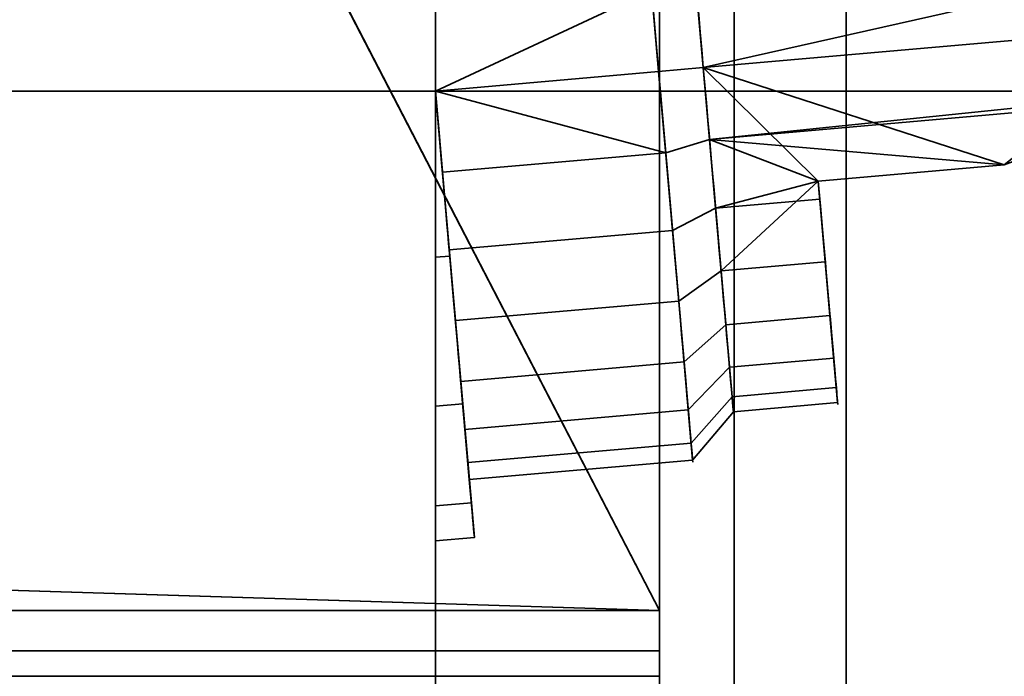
# Model space of a CAD drawing. Header units: millimetres. Extents: x -603 to 3703, y -115 to 193.
# Tile 752 of 1056: x 1965 to 1979, y -26 to -17. Entities that reach past the tile are written whole.
import ezdxf

# ---------------------------------------------------------------- set-up
doc = ezdxf.new("R2010")
doc.units = ezdxf.units.MM
doc.layers.add('152', color=7, linetype='Continuous', true_color=0xffffff)

# ---------------------------------------------------------------- blocks, each defined once
blk = doc.blocks.new('UG_SURFACE_002')
at = {"layer": '152', "color": 252, "linetype": 'Continuous', "lineweight": 35}
for points in [[(2165, -18, 2212.25), (2165, 174.4, 2212.25), (835, 174.4, 2212.25), (835, -18, 2212.25)], [(985, -18, 2062.25), (985, 174.4, 2062.25), (2015, 174.4, 2062.25), (2015, -18, 2062.25)], [(2165, -18, 2212.25), (835, -18, 2212.25), (985, -18, 2062.25), (2015, -18, 2062.25)]]:
    blk.add_3dface(points, dxfattribs=at)
blk = doc.blocks.new('UG_SURFACE_055')
at = {"layer": '152', "color": 252, "linetype": 'Continuous', "lineweight": 35}
for points in [[(1023.5, -29.92, 2023.75), (1976.5, -29.92, 2023.75), (1976.5, 14.42, 2023.75), (1023.5, 14.42, 2023.75)], [(1025, -29.92, 2022.25), (1025, 14.42, 2022.25), (1975, 14.42, 2022.25), (1975, -29.92, 2022.25)], [(1975, -29.92, 2022.25), (1975, 14.42, 2022.25), (1976.5, 14.42, 2023.75), (1976.5, -29.92, 2023.75)], [(970, -18, 2077.25), (2030, -18, 2077.25), (2028.5, -18, 2075.75), (971.5, -18, 2075.75)], [(970, -18, 2077.25), (970, -29.92, 2077.25), (2030, -29.92, 2077.25), (2030, -18, 2077.25)], [(971.5, -18, 2075.75), (2028.5, -18, 2075.75), (2028.5, -29.92, 2075.75), (971.5, -29.92, 2075.75)]]:
    blk.add_3dface(points, dxfattribs=at)
blk = doc.blocks.new('UG_SURFACE_056')
at = {"layer": '152', "color": 252, "linetype": 'Continuous', "lineweight": 35}
for points in [[(1975, -29.92, 2022.25), (1975, 14.42, 2022.25), (1975, 14.42, -8.75), (1975, -29.92, -8.75)], [(1976.5, 14.42, -8.75), (1976.5, -29.92, -8.75), (1975, -29.92, -8.75), (1975, 14.42, -8.75)], [(1975, 14.42, 2022.25), (1975, -29.92, 2022.25), (1976.5, -29.92, 2023.75), (1976.5, 14.42, 2023.75)], [(1976.5, -29.92, 2023.75), (1976.5, -29.92, -8.75), (1976.5, 14.42, -8.75), (1976.5, 14.42, 2023.75)]]:
    blk.add_3dface(points, dxfattribs=at)
blk = doc.blocks.new('UG_SURFACE_057')
at = {"layer": '152', "color": 252, "linetype": 'Continuous', "lineweight": 35}
for points in [[(1041, 4.014, -7.75), (1026, 4.014, -7.75), (1026, -24.953, -7.75), (1974, -24.953, -7.75)], [(1959, 4.014, -8.75), (1974, 4.014, -8.75), (1974, -24.953, -8.75), (1026, -24.953, -8.75)], [(1959, 4.014, -7.75), (1041, 4.014, -7.75), (1974, -24.953, -7.75)], [(1974, -24.953, -7.75), (1974, 4.014, -7.75), (1959, 4.014, -7.75)], [(1974, -24.953, -8.75), (1974, 4.014, -8.75), (1974, 4.014, -7.75), (1974, -24.953, -7.75)], [(1026, -25.835, -7.906), (1974, -25.835, -7.906), (1974, -24.953, -7.75), (1026, -24.953, -7.75)], [(1026, -24.953, -8.75), (1974, -24.953, -8.75), (1974, -25.493, -8.845), (1026, -25.493, -8.845)], [(1974, -24.953, -7.75), (1974, -25.835, -7.906), (1974, -25.493, -8.845), (1974, -24.953, -8.75)], [(1026, -25.493, -8.845), (1974, -25.493, -8.845), (1974, -31.644, -11.084), (1026, -31.644, -11.084)], [(1974, -25.835, -7.906), (1974, -31.986, -10.144), (1974, -31.644, -11.084), (1974, -25.493, -8.845)], [(1026, -31.986, -10.144), (1974, -31.986, -10.144), (1974, -25.835, -7.906), (1026, -25.835, -7.906)]]:
    blk.add_3dface(points, dxfattribs=at)
blk = doc.blocks.new('UG_SURFACE_199')
at = {"layer": '152', "color": 35, "linetype": 'Continuous', "lineweight": 35}
for points in [[(1971, -34, 2019), (1971, 0, 2019), (1029, -15.75, 2019), (1029, -28.25, 2019)], [(1971, 0, 2019), (1971, -18, 724), (1971, -15.856, 722.796)], [(1971, 0, 2019), (1971, -18, 1301), (1971, -15.856, 1299.796)], [(1971, -14.902, 713.753), (1971, -18, 712), (1971, 0, 2)], [(1971, -18, 724), (1971, 0, 2019), (1971, -12.759, 1294.451)], [(1971, 0, 2019), (1971, -18, 1878), (1971, -18, 1877.25), (1971, -15.856, 1876.796)], [(1971, -2), (1971, 0, 2), (1971, -18, 135), (1971, -20.226, 135.425)], [(1971, 0, 2019), (1971, -22.219, 1876.282), (1971, -20.226, 1877.575)], [(1971, 0, 2019), (1971, -23.554, 1874.322), (1971, -22.219, 1876.282)], [(1971, -12.759, 1871.451), (1971, -18, 1301), (1971, 0, 2019)], [(1971, 0, 2019), (1971, -34, 2019), (1971, -24.023, 1872), (1971, -23.554, 1874.322)], [(1971, -20.226, 1877.575), (1971, -18, 1878), (1971, 0, 2019)], [(1971, -12.759, 140.451), (1971, 0, 2), (1971, -18, 712)], [(1971, -16.904, 135.865), (1971, -18, 135.75), (1971, -18, 135), (1971, 0, 2)], [(1971, -2), (1971, -34), (1029, -28.25), (1029, -15.75)], [(1971, -20.226, 135.425), (1971, -34), (1971, -2)], [(1971, -12.759, 1871.451), (1971, -23.554, 1297.322), (1971, -22.219, 1299.282)], [(1971, -22.219, 1299.282), (1971, -20.226, 1300.575), (1971, -12.759, 1871.451)], [(1971, -20.226, 1300.575), (1971, -18, 1301), (1971, -12.759, 1871.451)], [(1971, -12.759, 1294.451), (1971, -13.436, 1292.375), (1971, -18, 724)], [(1971, -12.759, 1871.451), (1971, -13.436, 1869.375), (1971, -24.023, 1295), (1971, -23.554, 1297.322)], [(1971, -18, 712), (1971, -12.988, 142.622), (1971, -12.759, 140.451)], [(1971, -14.084, 144.513), (1971, -12.988, 142.622), (1971, -18, 712)], [(1971, -13.436, 1292.375), (1971, -23.554, 720.322), (1971, -22.219, 722.282)], [(1971, -22.219, 722.282), (1971, -20.226, 723.575), (1971, -13.436, 1292.375)], [(1971, -20.226, 723.575), (1971, -18, 724), (1971, -13.436, 1292.375)], [(1971, -24.023, 718), (1971, -23.554, 720.322), (1971, -13.436, 1292.375), (1971, -14.902, 1290.753)], [(1971, -24.023, 1295), (1971, -13.436, 1869.375), (1971, -14.902, 1867.753)], [(1971, -15.856, 145.796), (1971, -14.084, 144.513), (1971, -18, 712)], [(1971, -14.902, 1290.753), (1971, -18, 1289), (1971, -24.023, 718)], [(1971, -18, 1289), (1971, -14.902, 1290.753), (1971, -16.904, 1289.865)], [(1971, -18, 712), (1971, -14.902, 713.753), (1971, -16.904, 712.865)], [(1971, -18, 1866), (1971, -14.902, 1867.753), (1971, -16.904, 1866.865)], [(1971, -14.902, 1867.753), (1971, -18, 1866), (1971, -24.023, 1295)], [(1971, -18, 146.25), (1973.989, -17.739, 146.25), (1973.802, -15.611, 145.796), (1971, -15.856, 145.796)], [(1971, -18, 1877.25), (1973.989, -17.739, 1877.25), (1973.802, -15.611, 1876.796), (1971, -15.856, 1876.796)], [(1971, -18, 1300.25), (1973.989, -17.739, 1300.25), (1973.802, -15.611, 1299.796), (1971, -15.856, 1299.796)], [(1971, -18, 723.25), (1973.989, -17.739, 723.25), (1973.802, -15.611, 722.796), (1971, -15.856, 722.796)], [(1973.802, -15.611, 145.796), (1973.989, -17.739, 146.25), (1974.586, -17.686, 145.65), (1974.422, -15.802, 145.248)], [(1973.802, -15.611, 1876.796), (1973.989, -17.739, 1877.25), (1974.586, -17.686, 1876.65), (1974.422, -15.802, 1876.248)], [(1973.802, -15.611, 1299.796), (1973.989, -17.739, 1300.25), (1974.586, -17.686, 1299.65), (1974.422, -15.802, 1299.248)], [(1973.802, -15.611, 722.796), (1973.989, -17.739, 723.25), (1974.586, -17.686, 722.65), (1974.422, -15.802, 722.248)], [(1974.422, -15.802, 145.248), (1974.586, -17.686, 145.65), (1980.886, -16.264, 145.568)], [(1974.422, -15.802, 1876.248), (1974.586, -17.686, 1876.65), (1980.886, -16.264, 1876.568)], [(1974.422, -15.802, 1299.248), (1974.586, -17.686, 1299.65), (1980.886, -16.264, 1299.568)], [(1974.422, -15.802, 722.248), (1974.586, -17.686, 722.65), (1980.886, -16.264, 722.568)], [(1971, -18, 1301), (1971, -18, 1300.25), (1971, -15.856, 1299.796)], [(1971, -18, 712), (1971, -18, 147), (1971, -15.856, 145.796)], [(1971, -18, 724), (1971, -18, 723.25), (1971, -15.856, 722.796)], [(1971, -18, 147), (1971, -18, 146.25), (1971, -15.856, 145.796)], [(1974.671, -18.649, 136.452), (1974.502, -16.723, 136.452), (1980.886, -16.264, 136.432), (1981.038, -17.993, 136.432)], [(1974.671, -18.649, 1867.452), (1974.502, -16.723, 1867.452), (1980.886, -16.264, 1867.432), (1981.038, -17.993, 1867.432)], [(1974.671, -18.649, 1290.452), (1974.502, -16.723, 1290.452), (1980.886, -16.264, 1290.432), (1981.038, -17.993, 1290.432)], [(1974.671, -18.649, 713.452), (1974.502, -16.723, 713.452), (1980.886, -16.264, 713.432), (1981.038, -17.993, 713.432)], [(1974.586, -17.686, 145.65), (1980.962, -17.128, 145.568), (1980.886, -16.264, 145.568)], [(1974.586, -17.686, 1876.65), (1980.962, -17.128, 1876.568), (1980.886, -16.264, 1876.568)], [(1974.586, -17.686, 1299.65), (1980.962, -17.128, 1299.568), (1980.886, -16.264, 1299.568)], [(1974.586, -17.686, 722.65), (1980.962, -17.128, 722.568), (1980.886, -16.264, 722.568)], [(1973.893, -16.651, 135.865), (1974.084, -18.826, 135.865), (1971, -18, 135.75)], [(1971, -18, 135.75), (1971, -16.904, 135.865), (1973.893, -16.651, 135.865)], [(1973.893, -16.651, 1866.865), (1974.084, -18.826, 1866.865), (1971, -18, 1866.75)], [(1971, -18, 1866.75), (1971, -16.904, 1866.865), (1973.893, -16.651, 1866.865)], [(1973.893, -16.651, 1289.865), (1974.084, -18.826, 1289.865), (1971, -18, 1289.75)], [(1971, -18, 1289.75), (1971, -16.904, 1289.865), (1973.893, -16.651, 1289.865)], [(1973.893, -16.651, 712.865), (1974.084, -18.826, 712.865), (1971, -18, 712.75)], [(1971, -18, 712.75), (1971, -16.904, 712.865), (1973.893, -16.651, 712.865)], [(1974.084, -18.826, 135.865), (1973.893, -16.651, 135.865), (1974.502, -16.723, 136.452), (1974.671, -18.649, 136.452)], [(1974.084, -18.826, 1866.865), (1973.893, -16.651, 1866.865), (1974.502, -16.723, 1867.452), (1974.671, -18.649, 1867.452)], [(1974.084, -18.826, 1289.865), (1973.893, -16.651, 1289.865), (1974.502, -16.723, 1290.452), (1974.671, -18.649, 1290.452)], [(1974.084, -18.826, 712.865), (1973.893, -16.651, 712.865), (1974.502, -16.723, 713.452), (1974.671, -18.649, 713.452)], [(1971, -16.904, 1289.865), (1971, -18, 1289.75), (1971, -18, 1289)], [(1971, -16.904, 712.865), (1971, -18, 712.75), (1971, -18, 712)], [(1971, -16.904, 1866.865), (1971, -18, 1866.75), (1971, -18, 1866)], [(1978.615, -18.99, 145.347), (1980.962, -17.128, 145.568), (1974.586, -17.686, 145.65)], [(1978.615, -18.99, 1876.347), (1980.962, -17.128, 1876.568), (1974.586, -17.686, 1876.65)], [(1978.615, -18.99, 1299.347), (1980.962, -17.128, 1299.568), (1974.586, -17.686, 1299.65)], [(1978.615, -18.99, 722.347), (1980.962, -17.128, 722.568), (1974.586, -17.686, 722.65)], [(1971.186, -20.127, 145.796), (1974.175, -19.866, 145.796), (1973.989, -17.739, 146.25), (1971, -18, 146.25)], [(1971.186, -20.127, 1876.796), (1974.175, -19.866, 1876.796), (1973.989, -17.739, 1877.25), (1971, -18, 1877.25)], [(1971.186, -20.127, 1299.796), (1974.175, -19.866, 1299.796), (1973.989, -17.739, 1300.25), (1971, -18, 1300.25)], [(1971.186, -20.127, 722.796), (1974.175, -19.866, 722.796), (1973.989, -17.739, 723.25), (1971, -18, 723.25)], [(1973.989, -17.739, 146.25), (1974.175, -19.866, 145.796), (1974.751, -19.57, 145.248), (1974.586, -17.686, 145.65)], [(1973.989, -17.739, 1877.25), (1974.175, -19.866, 1876.796), (1974.751, -19.57, 1876.248), (1974.586, -17.686, 1876.65)], [(1973.989, -17.739, 1300.25), (1974.175, -19.866, 1299.796), (1974.751, -19.57, 1299.248), (1974.586, -17.686, 1299.65)], [(1973.989, -17.739, 723.25), (1974.175, -19.866, 722.796), (1974.751, -19.57, 722.248), (1974.586, -17.686, 722.65)], [(1974.586, -17.686, 145.65), (1976.125, -19.208, 145.347), (1978.615, -18.99, 145.347)], [(1976.125, -19.208, 145.347), (1974.586, -17.686, 145.65), (1974.751, -19.57, 145.248)], [(1974.586, -17.686, 1876.65), (1976.125, -19.208, 1876.347), (1978.615, -18.99, 1876.347)], [(1976.125, -19.208, 1876.347), (1974.586, -17.686, 1876.65), (1974.751, -19.57, 1876.248)], [(1974.586, -17.686, 1299.65), (1976.125, -19.208, 1299.347), (1978.615, -18.99, 1299.347)], [(1976.125, -19.208, 1299.347), (1974.586, -17.686, 1299.65), (1974.751, -19.57, 1299.248)], [(1974.586, -17.686, 722.65), (1976.125, -19.208, 722.347), (1978.615, -18.99, 722.347)], [(1976.125, -19.208, 722.347), (1974.586, -17.686, 722.65), (1974.751, -19.57, 722.248)], [(1971, -24.023, 1295), (1971, -18, 1866), (1971, -20.226, 1866.425)], [(1971, -24.023, 718), (1971, -18, 1289), (1971, -20.226, 1289.425)], [(1971, -23.554, 143.322), (1971, -22.219, 145.282), (1971, -18, 712), (1971, -20.226, 712.425)], [(1971, -18, 712), (1971, -22.219, 145.282), (1971, -20.226, 146.575)], [(1971, -20.226, 146.575), (1971, -18, 147), (1971, -18, 712)], [(1971.193, -20.209, 135.425), (1971, -18, 135), (1971, -18, 135.75), (1971.095, -19.087, 135.865)], [(1971.186, -20.127, 145.796), (1971, -18, 146.25), (1971, -18, 147), (1971.193, -20.209, 146.575)], [(1971.193, -20.209, 1866.425), (1971, -18, 1866), (1971, -18, 1866.75), (1971.095, -19.087, 1866.865)], [(1971.186, -20.127, 1876.796), (1971, -18, 1877.25), (1971, -18, 1878), (1971.193, -20.209, 1877.575)], [(1971.193, -20.209, 1289.425), (1971, -18, 1289), (1971, -18, 1289.75), (1971.095, -19.087, 1289.865)], [(1971.186, -20.127, 1299.796), (1971, -18, 1300.25), (1971, -18, 1301), (1971.193, -20.209, 1300.575)], [(1971.193, -20.209, 712.425), (1971, -18, 712), (1971, -18, 712.75), (1971.095, -19.087, 712.865)], [(1971.186, -20.127, 722.796), (1971, -18, 723.25), (1971, -18, 724), (1971.193, -20.209, 723.575)], [(1971, -18, 135), (1971.193, -20.209, 135.425), (1971, -20.226, 135.425)], [(1971, -20.226, 146.575), (1971.193, -20.209, 146.575), (1971, -18, 147)], [(1971, -18, 1866), (1971.193, -20.209, 1866.425), (1971, -20.226, 1866.425)], [(1971, -20.226, 1877.575), (1971.193, -20.209, 1877.575), (1971, -18, 1878)], [(1971, -18, 1289), (1971.193, -20.209, 1289.425), (1971, -20.226, 1289.425)], [(1971, -20.226, 1300.575), (1971.193, -20.209, 1300.575), (1971, -18, 1301)], [(1971, -18, 712), (1971.193, -20.209, 712.425), (1971, -20.226, 712.425)], [(1971, -20.226, 723.575), (1971.193, -20.209, 723.575), (1971, -18, 724)], [(1974.084, -18.826, 135.865), (1971.095, -19.087, 135.865), (1971, -18, 135.75)], [(1974.084, -18.826, 1866.865), (1971.095, -19.087, 1866.865), (1971, -18, 1866.75)], [(1974.084, -18.826, 1289.865), (1971.095, -19.087, 1289.865), (1971, -18, 1289.75)], [(1974.084, -18.826, 712.865), (1971.095, -19.087, 712.865), (1971, -18, 712.75)], [(1981.038, -17.993, 136.432), (1981.046, -18.085, 136.468), (1974.671, -18.649, 136.452)], [(1981.038, -17.993, 1867.432), (1981.046, -18.085, 1867.468), (1974.671, -18.649, 1867.452)], [(1981.038, -17.993, 1290.432), (1981.046, -18.085, 1290.468), (1974.671, -18.649, 1290.452)], [(1981.038, -17.993, 713.432), (1981.046, -18.085, 713.468), (1974.671, -18.649, 713.452)], [(1974.671, -18.649, 136.452), (1981.046, -18.085, 136.468), (1978.615, -18.99, 136.653)], [(1974.671, -18.649, 1867.452), (1981.046, -18.085, 1867.468), (1978.615, -18.99, 1867.653)], [(1974.671, -18.649, 1290.452), (1981.046, -18.085, 1290.468), (1978.615, -18.99, 1290.653)], [(1974.671, -18.649, 713.452), (1981.046, -18.085, 713.468), (1978.615, -18.99, 713.653)], [(1974.258, -20.813, 136.753), (1974.084, -18.826, 135.865), (1974.671, -18.649, 136.452), (1974.825, -20.409, 137.238)], [(1974.258, -20.813, 1867.753), (1974.084, -18.826, 1866.865), (1974.671, -18.649, 1867.452), (1974.825, -20.409, 1868.238)], [(1974.258, -20.813, 1290.753), (1974.084, -18.826, 1289.865), (1974.671, -18.649, 1290.452), (1974.825, -20.409, 1291.238)], [(1974.258, -20.813, 713.753), (1974.084, -18.826, 712.865), (1974.671, -18.649, 713.452), (1974.825, -20.409, 714.238)], [(1974.825, -20.409, 137.238), (1974.671, -18.649, 136.452), (1976.125, -19.208, 136.653)], [(1978.615, -18.99, 136.653), (1976.125, -19.208, 136.653), (1974.671, -18.649, 136.452)], [(1974.825, -20.409, 1868.238), (1974.671, -18.649, 1867.452), (1976.125, -19.208, 1867.653)], [(1978.615, -18.99, 1867.653), (1976.125, -19.208, 1867.653), (1974.671, -18.649, 1867.452)], [(1974.825, -20.409, 1291.238), (1974.671, -18.649, 1290.452), (1976.125, -19.208, 1290.653)], [(1978.615, -18.99, 1290.653), (1976.125, -19.208, 1290.653), (1974.671, -18.649, 1290.452)], [(1974.825, -20.409, 714.238), (1974.671, -18.649, 713.452), (1976.125, -19.208, 713.653)], [(1978.615, -18.99, 713.653), (1976.125, -19.208, 713.653), (1974.671, -18.649, 713.452)], [(1971.095, -19.087, 135.865), (1974.084, -18.826, 135.865), (1974.258, -20.813, 136.753), (1971.269, -21.074, 136.753)], [(1971.095, -19.087, 1866.865), (1974.084, -18.826, 1866.865), (1974.258, -20.813, 1867.753), (1971.269, -21.074, 1867.753)], [(1971.095, -19.087, 1289.865), (1974.084, -18.826, 1289.865), (1974.258, -20.813, 1290.753), (1971.269, -21.074, 1290.753)], [(1971.095, -19.087, 712.865), (1974.084, -18.826, 712.865), (1974.258, -20.813, 713.753), (1971.269, -21.074, 713.753)], [(1971.095, -19.087, 135.865), (1971.269, -21.074, 136.753), (1971.366, -22.186, 136.718), (1971.193, -20.209, 135.425)], [(1971.095, -19.087, 1866.865), (1971.269, -21.074, 1867.753), (1971.366, -22.186, 1867.718), (1971.193, -20.209, 1866.425)], [(1971.095, -19.087, 1289.865), (1971.269, -21.074, 1290.753), (1971.366, -22.186, 1290.718), (1971.193, -20.209, 1289.425)], [(1971.095, -19.087, 712.865), (1971.269, -21.074, 713.753), (1971.366, -22.186, 713.718), (1971.193, -20.209, 712.425)], [(1978.615, -18.99, 145.347), (1976.125, -19.208, 145.347), (1976.125, -19.208, 136.653), (1978.615, -18.99, 136.653)], [(1978.615, -18.99, 1876.347), (1976.125, -19.208, 1876.347), (1976.125, -19.208, 1867.653), (1978.615, -18.99, 1867.653)], [(1978.615, -18.99, 1299.347), (1976.125, -19.208, 1299.347), (1976.125, -19.208, 1290.653), (1978.615, -18.99, 1290.653)], [(1978.615, -18.99, 722.347), (1976.125, -19.208, 722.347), (1976.125, -19.208, 713.653), (1978.615, -18.99, 713.653)], [(1974.751, -19.57, 145.248), (1976.146, -19.448, 145.248), (1976.125, -19.208, 145.347)], [(1974.751, -19.57, 1876.248), (1976.146, -19.448, 1876.248), (1976.125, -19.208, 1876.347)], [(1974.751, -19.57, 1299.248), (1976.146, -19.448, 1299.248), (1976.125, -19.208, 1299.347)], [(1974.751, -19.57, 722.248), (1976.146, -19.448, 722.248), (1976.125, -19.208, 722.347)], [(1976.125, -19.208, 136.653), (1976.219, -20.287, 137.238), (1974.825, -20.409, 137.238)], [(1976.125, -19.208, 1867.653), (1976.219, -20.287, 1868.238), (1974.825, -20.409, 1868.238)], [(1976.125, -19.208, 1290.653), (1976.219, -20.287, 1291.238), (1974.825, -20.409, 1291.238)], [(1976.125, -19.208, 713.653), (1976.219, -20.287, 714.238), (1974.825, -20.409, 714.238)], [(1976.125, -19.208, 136.653), (1976.125, -19.208, 145.347), (1976.146, -19.448, 145.248)], [(1976.219, -20.287, 137.238), (1976.125, -19.208, 136.653), (1976.146, -19.448, 145.248)], [(1976.125, -19.208, 1867.653), (1976.125, -19.208, 1876.347), (1976.146, -19.448, 1876.248)], [(1976.219, -20.287, 1868.238), (1976.125, -19.208, 1867.653), (1976.146, -19.448, 1876.248)], [(1976.125, -19.208, 1290.653), (1976.125, -19.208, 1299.347), (1976.146, -19.448, 1299.248)], [(1976.219, -20.287, 1291.238), (1976.125, -19.208, 1290.653), (1976.146, -19.448, 1299.248)], [(1976.125, -19.208, 713.653), (1976.125, -19.208, 722.347), (1976.146, -19.448, 722.248)], [(1976.219, -20.287, 714.238), (1976.125, -19.208, 713.653), (1976.146, -19.448, 722.248)], [(1976.146, -19.448, 145.248), (1974.751, -19.57, 145.248), (1974.887, -21.129, 144.111), (1976.282, -21.007, 144.111)], [(1976.146, -19.448, 1876.248), (1974.751, -19.57, 1876.248), (1974.887, -21.129, 1875.111), (1976.282, -21.007, 1875.111)], [(1976.146, -19.448, 1299.248), (1974.751, -19.57, 1299.248), (1974.887, -21.129, 1298.111), (1976.282, -21.007, 1298.111)], [(1976.146, -19.448, 722.248), (1974.751, -19.57, 722.248), (1974.887, -21.129, 721.111), (1976.282, -21.007, 721.111)], [(1976.219, -20.287, 137.238), (1976.146, -19.448, 145.248), (1976.282, -21.007, 144.111)], [(1976.146, -19.448, 1876.248), (1976.282, -21.007, 1875.111), (1976.366, -21.97, 1873.437), (1976.384, -22.171, 1871.514)], [(1976.384, -22.171, 1871.514), (1976.332, -21.576, 1869.675), (1976.219, -20.287, 1868.238), (1976.146, -19.448, 1876.248)], [(1976.146, -19.448, 1299.248), (1976.282, -21.007, 1298.111), (1976.366, -21.97, 1296.437), (1976.384, -22.171, 1294.514)], [(1976.384, -22.171, 1294.514), (1976.332, -21.576, 1292.675), (1976.219, -20.287, 1291.238), (1976.146, -19.448, 1299.248)], [(1976.219, -20.287, 714.238), (1976.146, -19.448, 722.248), (1976.282, -21.007, 721.111)], [(1974.175, -19.866, 145.796), (1974.329, -21.625, 144.513), (1974.887, -21.129, 144.111), (1974.751, -19.57, 145.248)], [(1974.175, -19.866, 1876.796), (1974.329, -21.625, 1875.513), (1974.887, -21.129, 1875.111), (1974.751, -19.57, 1876.248)], [(1974.175, -19.866, 1299.796), (1974.329, -21.625, 1298.513), (1974.887, -21.129, 1298.111), (1974.751, -19.57, 1299.248)], [(1974.175, -19.866, 722.796), (1974.329, -21.625, 721.513), (1974.887, -21.129, 721.111), (1974.751, -19.57, 722.248)], [(1971.34, -21.887, 144.513), (1974.329, -21.625, 144.513), (1974.175, -19.866, 145.796), (1971.186, -20.127, 145.796)], [(1971.34, -21.887, 1875.513), (1974.329, -21.625, 1875.513), (1974.175, -19.866, 1876.796), (1971.186, -20.127, 1876.796)], [(1971.34, -21.887, 1298.513), (1974.329, -21.625, 1298.513), (1974.175, -19.866, 1299.796), (1971.186, -20.127, 1299.796)], [(1971.34, -21.887, 721.513), (1974.329, -21.625, 721.513), (1974.175, -19.866, 722.796), (1971.186, -20.127, 722.796)], [(1971.193, -20.209, 146.575), (1971.366, -22.186, 145.282), (1971.34, -21.887, 144.513), (1971.186, -20.127, 145.796)], [(1971.193, -20.209, 1877.575), (1971.366, -22.186, 1876.282), (1971.34, -21.887, 1875.513), (1971.186, -20.127, 1876.796)], [(1971.193, -20.209, 1300.575), (1971.366, -22.186, 1299.282), (1971.34, -21.887, 1298.513), (1971.186, -20.127, 1299.796)], [(1971.193, -20.209, 723.575), (1971.366, -22.186, 722.282), (1971.34, -21.887, 721.513), (1971.186, -20.127, 722.796)], [(1971, -20.226, 135.425), (1971.193, -20.209, 135.425), (1971.366, -22.186, 136.718), (1971, -22.219, 136.718)], [(1971, -22.219, 145.282), (1971.366, -22.186, 145.282), (1971.193, -20.209, 146.575), (1971, -20.226, 146.575)], [(1971, -20.226, 1866.425), (1971.193, -20.209, 1866.425), (1971.366, -22.186, 1867.718), (1971, -22.219, 1867.718)], [(1971, -22.219, 1876.282), (1971.366, -22.186, 1876.282), (1971.193, -20.209, 1877.575), (1971, -20.226, 1877.575)], [(1971, -20.226, 1289.425), (1971.193, -20.209, 1289.425), (1971.366, -22.186, 1290.718), (1971, -22.219, 1290.718)], [(1971, -22.219, 1299.282), (1971.366, -22.186, 1299.282), (1971.193, -20.209, 1300.575), (1971, -20.226, 1300.575)], [(1971, -20.226, 712.425), (1971.193, -20.209, 712.425), (1971.366, -22.186, 713.718), (1971, -22.219, 713.718)], [(1971, -22.219, 722.282), (1971.366, -22.186, 722.282), (1971.193, -20.209, 723.575), (1971, -20.226, 723.575)], [(1971, -20.226, 1866.425), (1971, -22.219, 1867.718), (1971, -24.023, 1295)], [(1971, -20.226, 1289.425), (1971, -22.219, 1290.718), (1971, -24.023, 718)], [(1971, -20.226, 712.425), (1971, -22.219, 713.718), (1971, -23.554, 143.322)], [(1971, -20.226, 135.425), (1971, -22.219, 136.718), (1971, -34)], [(1976.332, -21.576, 138.675), (1974.937, -21.698, 138.675), (1974.825, -20.409, 137.238), (1976.219, -20.287, 137.238)], [(1976.332, -21.576, 1869.675), (1974.937, -21.698, 1869.675), (1974.825, -20.409, 1868.238), (1976.219, -20.287, 1868.238)], [(1976.332, -21.576, 1292.675), (1974.937, -21.698, 1292.675), (1974.825, -20.409, 1291.238), (1976.219, -20.287, 1291.238)], [(1976.332, -21.576, 715.675), (1974.937, -21.698, 715.675), (1974.825, -20.409, 714.238), (1976.219, -20.287, 714.238)], [(1976.384, -22.171, 140.514), (1976.332, -21.576, 138.675), (1976.219, -20.287, 137.238), (1976.282, -21.007, 144.111)], [(1976.219, -20.287, 714.238), (1976.282, -21.007, 721.111), (1976.366, -21.97, 719.437), (1976.384, -22.171, 717.514)], [(1976.384, -22.171, 717.514), (1976.332, -21.576, 715.675), (1976.219, -20.287, 714.238)], [(1974.385, -22.268, 138.375), (1974.258, -20.813, 136.753), (1974.825, -20.409, 137.238), (1974.937, -21.698, 138.675)], [(1974.385, -22.268, 1869.375), (1974.258, -20.813, 1867.753), (1974.825, -20.409, 1868.238), (1974.937, -21.698, 1869.675)], [(1974.385, -22.268, 1292.375), (1974.258, -20.813, 1290.753), (1974.825, -20.409, 1291.238), (1974.937, -21.698, 1292.675)], [(1974.385, -22.268, 715.375), (1974.258, -20.813, 713.753), (1974.825, -20.409, 714.238), (1974.937, -21.698, 715.675)], [(1971.269, -21.074, 136.753), (1974.258, -20.813, 136.753), (1974.385, -22.268, 138.375), (1971.396, -22.529, 138.375)], [(1971.269, -21.074, 1867.753), (1974.258, -20.813, 1867.753), (1974.385, -22.268, 1869.375), (1971.396, -22.529, 1869.375)], [(1971.269, -21.074, 1290.753), (1974.258, -20.813, 1290.753), (1974.385, -22.268, 1292.375), (1971.396, -22.529, 1292.375)], [(1971.269, -21.074, 713.753), (1974.258, -20.813, 713.753), (1974.385, -22.268, 715.375), (1971.396, -22.529, 715.375)], [(1971.269, -21.074, 136.753), (1971.396, -22.529, 138.375), (1971.482, -23.511, 138.678), (1971.366, -22.186, 136.718)], [(1971.269, -21.074, 1867.753), (1971.396, -22.529, 1869.375), (1971.482, -23.511, 1869.678), (1971.366, -22.186, 1867.718)], [(1971.269, -21.074, 1290.753), (1971.396, -22.529, 1292.375), (1971.482, -23.511, 1292.678), (1971.366, -22.186, 1290.718)], [(1971.269, -21.074, 713.753), (1971.396, -22.529, 715.375), (1971.482, -23.511, 715.678), (1971.366, -22.186, 713.718)], [(1976.282, -21.007, 144.111), (1974.887, -21.129, 144.111), (1974.972, -22.092, 142.437), (1976.366, -21.97, 142.437)], [(1976.282, -21.007, 1875.111), (1974.887, -21.129, 1875.111), (1974.972, -22.092, 1873.437), (1976.366, -21.97, 1873.437)], [(1976.282, -21.007, 1298.111), (1974.887, -21.129, 1298.111), (1974.972, -22.092, 1296.437), (1976.366, -21.97, 1296.437)], [(1976.282, -21.007, 721.111), (1974.887, -21.129, 721.111), (1974.972, -22.092, 719.437), (1976.366, -21.97, 719.437)], [(1976.282, -21.007, 144.111), (1976.366, -21.97, 142.437), (1976.384, -22.171, 140.514)], [(1974.329, -21.625, 144.513), (1974.424, -22.713, 142.622), (1974.972, -22.092, 142.437), (1974.887, -21.129, 144.111)], [(1974.329, -21.625, 1875.513), (1974.424, -22.713, 1873.622), (1974.972, -22.092, 1873.437), (1974.887, -21.129, 1875.111)], [(1974.329, -21.625, 1298.513), (1974.424, -22.713, 1296.622), (1974.972, -22.092, 1296.437), (1974.887, -21.129, 1298.111)], [(1974.329, -21.625, 721.513), (1974.424, -22.713, 719.622), (1974.972, -22.092, 719.437), (1974.887, -21.129, 721.111)], [(1976.384, -22.171, 140.514), (1974.989, -22.293, 140.514), (1974.937, -21.698, 138.675), (1976.332, -21.576, 138.675)], [(1976.384, -22.171, 1871.514), (1974.989, -22.293, 1871.514), (1974.937, -21.698, 1869.675), (1976.332, -21.576, 1869.675)], [(1976.384, -22.171, 1294.514), (1974.989, -22.293, 1294.514), (1974.937, -21.698, 1292.675), (1976.332, -21.576, 1292.675)], [(1976.384, -22.171, 717.514), (1974.989, -22.293, 717.514), (1974.937, -21.698, 715.675), (1976.332, -21.576, 715.675)], [(1971.435, -22.974, 142.622), (1974.424, -22.713, 142.622), (1974.329, -21.625, 144.513), (1971.34, -21.887, 144.513)], [(1971.435, -22.974, 1873.622), (1974.424, -22.713, 1873.622), (1974.329, -21.625, 1875.513), (1971.34, -21.887, 1875.513)], [(1971.435, -22.974, 1296.622), (1974.424, -22.713, 1296.622), (1974.329, -21.625, 1298.513), (1971.34, -21.887, 1298.513)], [(1971.435, -22.974, 719.622), (1974.424, -22.713, 719.622), (1974.329, -21.625, 721.513), (1971.34, -21.887, 721.513)], [(1974.444, -22.94, 140.451), (1974.385, -22.268, 138.375), (1974.937, -21.698, 138.675), (1974.989, -22.293, 140.514)], [(1974.444, -22.94, 1871.451), (1974.385, -22.268, 1869.375), (1974.937, -21.698, 1869.675), (1974.989, -22.293, 1871.514)], [(1974.444, -22.94, 1294.451), (1974.385, -22.268, 1292.375), (1974.937, -21.698, 1292.675), (1974.989, -22.293, 1294.514)], [(1974.444, -22.94, 717.451), (1974.385, -22.268, 715.375), (1974.937, -21.698, 715.675), (1974.989, -22.293, 717.514)], [(1971.435, -22.974, 142.622), (1971.34, -21.887, 144.513), (1971.366, -22.186, 145.282), (1971.482, -23.511, 143.322)], [(1971.435, -22.974, 1873.622), (1971.34, -21.887, 1875.513), (1971.366, -22.186, 1876.282), (1971.482, -23.511, 1874.322)], [(1971.435, -22.974, 1296.622), (1971.34, -21.887, 1298.513), (1971.366, -22.186, 1299.282), (1971.482, -23.511, 1297.322)], [(1971.366, -22.186, 722.282), (1971.482, -23.511, 720.322), (1971.435, -22.974, 719.622), (1971.34, -21.887, 721.513)], [(1976.366, -21.97, 142.437), (1974.972, -22.092, 142.437), (1974.989, -22.293, 140.514), (1976.384, -22.171, 140.514)], [(1976.366, -21.97, 1873.437), (1974.972, -22.092, 1873.437), (1974.989, -22.293, 1871.514), (1976.384, -22.171, 1871.514)], [(1976.366, -21.97, 1296.437), (1974.972, -22.092, 1296.437), (1974.989, -22.293, 1294.514), (1976.384, -22.171, 1294.514)], [(1976.366, -21.97, 719.437), (1974.972, -22.092, 719.437), (1974.989, -22.293, 717.514), (1976.384, -22.171, 717.514)], [(1974.424, -22.713, 142.622), (1974.444, -22.94, 140.451), (1974.989, -22.293, 140.514), (1974.972, -22.092, 142.437)], [(1974.424, -22.713, 1873.622), (1974.444, -22.94, 1871.451), (1974.989, -22.293, 1871.514), (1974.972, -22.092, 1873.437)], [(1974.424, -22.713, 1296.622), (1974.444, -22.94, 1294.451), (1974.989, -22.293, 1294.514), (1974.972, -22.092, 1296.437)], [(1974.424, -22.713, 719.622), (1974.444, -22.94, 717.451), (1974.989, -22.293, 717.514), (1974.972, -22.092, 719.437)], [(1971, -22.219, 136.718), (1971.366, -22.186, 136.718), (1971.482, -23.511, 138.678), (1971, -23.554, 138.678)], [(1971, -23.554, 143.322), (1971.482, -23.511, 143.322), (1971.366, -22.186, 145.282), (1971, -22.219, 145.282)], [(1971, -22.219, 1867.718), (1971.366, -22.186, 1867.718), (1971.482, -23.511, 1869.678), (1971, -23.554, 1869.678)], [(1971, -23.554, 1874.322), (1971.482, -23.511, 1874.322), (1971.366, -22.186, 1876.282), (1971, -22.219, 1876.282)], [(1971, -22.219, 1290.718), (1971.366, -22.186, 1290.718), (1971.482, -23.511, 1292.678), (1971, -23.554, 1292.678)], [(1971, -23.554, 1297.322), (1971.482, -23.511, 1297.322), (1971.366, -22.186, 1299.282), (1971, -22.219, 1299.282)], [(1971, -22.219, 713.718), (1971.366, -22.186, 713.718), (1971.482, -23.511, 715.678), (1971, -23.554, 715.678)], [(1971, -23.554, 720.322), (1971.482, -23.511, 720.322), (1971.366, -22.186, 722.282), (1971, -22.219, 722.282)], [(1971, -24.023, 718), (1971, -22.219, 1290.718), (1971, -34)], [(1971, -22.219, 1867.718), (1971, -23.554, 1869.678), (1971, -24.023, 1295)], [(1971, -22.219, 713.718), (1971, -23.554, 715.678), (1971, -23.554, 143.322)], [(1971, -22.219, 1290.718), (1971, -23.554, 1292.678), (1971, -34)], [(1971, -22.219, 136.718), (1971, -23.554, 138.678), (1971, -34)], [(1971.396, -22.529, 138.375), (1974.385, -22.268, 138.375), (1974.444, -22.94, 140.451), (1971.455, -23.201, 140.451)], [(1971.396, -22.529, 1869.375), (1974.385, -22.268, 1869.375), (1974.444, -22.94, 1871.451), (1971.455, -23.201, 1871.451)], [(1971.396, -22.529, 1292.375), (1974.385, -22.268, 1292.375), (1974.444, -22.94, 1294.451), (1971.455, -23.201, 1294.451)], [(1971.396, -22.529, 715.375), (1974.385, -22.268, 715.375), (1974.444, -22.94, 717.451), (1971.455, -23.201, 717.451)], [(1971.523, -23.977, 141), (1971.482, -23.511, 138.678), (1971.396, -22.529, 138.375), (1971.455, -23.201, 140.451)], [(1971.523, -23.977, 1872), (1971.482, -23.511, 1869.678), (1971.396, -22.529, 1869.375), (1971.455, -23.201, 1871.451)], [(1971.523, -23.977, 1295), (1971.482, -23.511, 1292.678), (1971.396, -22.529, 1292.375), (1971.455, -23.201, 1294.451)], [(1971.523, -23.977, 718), (1971.482, -23.511, 715.678), (1971.396, -22.529, 715.375), (1971.455, -23.201, 717.451)], [(1971.455, -23.201, 140.451), (1974.444, -22.94, 140.451), (1974.424, -22.713, 142.622), (1971.435, -22.974, 142.622)], [(1971.455, -23.201, 1871.451), (1974.444, -22.94, 1871.451), (1974.424, -22.713, 1873.622), (1971.435, -22.974, 1873.622)], [(1971.455, -23.201, 1294.451), (1974.444, -22.94, 1294.451), (1974.424, -22.713, 1296.622), (1971.435, -22.974, 1296.622)], [(1971.455, -23.201, 717.451), (1974.444, -22.94, 717.451), (1974.424, -22.713, 719.622), (1971.435, -22.974, 719.622)], [(1971.455, -23.201, 140.451), (1971.435, -22.974, 142.622), (1971.482, -23.511, 143.322), (1971.523, -23.977, 141)], [(1971.455, -23.201, 1871.451), (1971.435, -22.974, 1873.622), (1971.482, -23.511, 1874.322), (1971.523, -23.977, 1872)], [(1971.455, -23.201, 1294.451), (1971.435, -22.974, 1296.622), (1971.482, -23.511, 1297.322), (1971.523, -23.977, 1295)], [(1971.455, -23.201, 717.451), (1971.435, -22.974, 719.622), (1971.482, -23.511, 720.322), (1971.523, -23.977, 718)], [(1971, -23.554, 138.678), (1971.482, -23.511, 138.678), (1971.523, -23.977, 141), (1971, -24.023, 141)], [(1971, -24.023, 141), (1971.523, -23.977, 141), (1971.482, -23.511, 143.322), (1971, -23.554, 143.322)], [(1971, -23.554, 1869.678), (1971.482, -23.511, 1869.678), (1971.523, -23.977, 1872), (1971, -24.023, 1872)], [(1971, -24.023, 1872), (1971.523, -23.977, 1872), (1971.482, -23.511, 1874.322), (1971, -23.554, 1874.322)], [(1971, -23.554, 1292.678), (1971.482, -23.511, 1292.678), (1971.523, -23.977, 1295), (1971, -24.023, 1295)], [(1971, -24.023, 1295), (1971.523, -23.977, 1295), (1971.482, -23.511, 1297.322), (1971, -23.554, 1297.322)], [(1971, -23.554, 715.678), (1971.482, -23.511, 715.678), (1971.523, -23.977, 718), (1971, -24.023, 718)], [(1971, -24.023, 718), (1971.523, -23.977, 718), (1971.482, -23.511, 720.322), (1971, -23.554, 720.322)], [(1971, -24.023, 1295), (1971, -23.554, 1869.678), (1971, -24.023, 1872)], [(1971, -34), (1971, -23.554, 1292.678), (1971, -24.023, 1295)], [(1971, -34), (1971, -23.554, 715.678), (1971, -24.023, 718)], [(1971, -23.554, 715.678), (1971, -34), (1971, -24.023, 141)], [(1971, -24.023, 141), (1971, -23.554, 143.322), (1971, -23.554, 715.678)], [(1971, -23.554, 138.678), (1971, -24.023, 141), (1971, -34)], [(1971, -24.023, 1295), (1971, -34, 2019), (1971, -34)], [(1971, -24.023, 1872), (1971, -34, 2019), (1971, -24.023, 1295)]]:
    blk.add_3dface(points, dxfattribs=at)

msp = doc.modelspace()

# ---------------------------------------------------------------- linework, layer by layer
at = {"layer": '152', "linetype": 'Continuous', "lineweight": -3}
for p, q in [((1975, -29.92, -8.75), (1975, 14.42, -8.75)), ((1975, -29.92, 2022.25), (1975, 14.42, 2022.25)), ((1975, -29.92, 2022.25), (1975, 14.42, 2022.25)), ((1976.5, -29.92, 2023.75), (1976.5, 14.42, 2023.75)), ((1976.5, -29.92, 2023.75), (1976.5, 14.42, 2023.75)), ((1976.5, -29.92, -8.75), (1976.5, 14.42, -8.75)), ((1974, -24.953, -8.75), (1974, 4.014, -8.75)), ((1974, -24.953, -7.75), (1974, 4.014, -7.75)), ((1971, 0, 2019), (1971, -34, 2019)), ((1971, -2), (1971, -34)), ((2165, -18, 2212.25), (835, -18, 2212.25)), ((2030, -18, 2077.25), (970, -18, 2077.25)), ((2028.5, -18, 2075.75), (971.5, -18, 2075.75)), ((985, -18, 2062.25), (2015, -18, 2062.25)), ((1971, -18, 1877.25), (1971, -18, 1878)), ((1971, -18, 1866), (1971, -18, 1866.75)), ((1971, -18, 146.25), (1971, -18, 147)), ((1971, -18, 1300.25), (1971, -18, 1301)), ((1971, -18, 712), (1971, -18, 712.75)), ((1971, -18, 135), (1971, -18, 135.75)), ((1971, -18, 1289), (1971, -18, 1289.75)), ((1971, -18, 723.25), (1971, -18, 724)), ((1978.615, -18.99, 145.347), (1976.125, -19.208, 145.347)), ((1976.125, -19.208, 136.653), (1978.615, -18.99, 136.653)), ((1978.615, -18.99, 1876.347), (1976.125, -19.208, 1876.347)), ((1976.125, -19.208, 1867.653), (1978.615, -18.99, 1867.653)), ((1978.615, -18.99, 1299.347), (1976.125, -19.208, 1299.347)), ((1976.125, -19.208, 1290.653), (1978.615, -18.99, 1290.653)), ((1978.615, -18.99, 722.347), (1976.125, -19.208, 722.347)), ((1976.125, -19.208, 713.653), (1978.615, -18.99, 713.653)), ((1978.615, -18.99, 145.347), (1978.615, -18.99, 136.653)), ((1978.615, -18.99, 1876.347), (1978.615, -18.99, 1867.653)), ((1978.615, -18.99, 1299.347), (1978.615, -18.99, 1290.653)), ((1978.615, -18.99, 722.347), (1978.615, -18.99, 713.653)), ((1976.125, -19.208, 136.653), (1976.125, -19.208, 145.347)), ((1976.125, -19.208, 1867.653), (1976.125, -19.208, 1876.347)), ((1976.125, -19.208, 1290.653), (1976.125, -19.208, 1299.347)), ((1976.125, -19.208, 713.653), (1976.125, -19.208, 722.347)), ((1974, -24.953, -7.75), (1026, -24.953, -7.75)), ((1974, -24.953, -8.75), (1026, -24.953, -8.75)), ((1974, -25.493, -8.845), (1026, -25.493, -8.845)), ((1974, -31.644, -11.084), (1974, -25.493, -8.845))]:
    msp.add_line(p, q, dxfattribs=at)
at = {"layer": '152', "linetype": 'Continuous', "lineweight": -3, "extrusion": (-0.996195, -0.087156, 0)}
for centre, radius in [((189.715, 141, -1964.931), 5.25), ((189.715, 1872, -1964.931), 5.25), ((189.715, 1295, -1964.931), 5.25), ((189.715, 718, -1964.931), 5.25), ((189.715, 141, -1965.531), 4.65), ((189.715, 1872, -1965.531), 4.65), ((189.715, 1295, -1965.531), 4.65), ((189.715, 718, -1965.531), 4.65)]:
    msp.add_circle(centre, radius, dxfattribs=at)
for centre, radius, start, end in [((189.715, 141, -1961.931), 5.25, 270, 90), ((189.715, 141, -1961.931), 6, 270, 90), ((189.715, 1872, -1961.931), 5.25, 270, 90), ((189.715, 1872, -1961.931), 6, 270, 90), ((189.715, 1295, -1961.931), 6, 270, 90), ((189.715, 1295, -1961.931), 5.25, 270, 90), ((189.715, 718, -1961.931), 5.25, 270, 90), ((189.715, 718, -1961.931), 6, 270, 90), ((189.715, 141, -1966.931), 4.65, 290.7836, 69.2164), ((189.715, 1872, -1966.931), 4.65, 290.7836, 69.2164), ((189.715, 1295, -1966.931), 4.65, 290.7836, 69.2164), ((189.715, 718, -1966.931), 4.65, 290.7836, 69.2164)]:
    msp.add_arc(centre, radius, start, end, dxfattribs=at)
at = {"layer": '152', "linetype": 'Continuous', "lineweight": -3, "extrusion": (-1, 0, 0)}
for radius in [1.58, 2.58]:
    msp.add_arc((24.953, -10.33, -1974), radius, 70, 90, dxfattribs=at)
at = {"layer": '152', "linetype": 'Continuous', "lineweight": -3, "extrusion": (1, 0, 0)}
for centre, major_axis, start_param, end_param in [((1971, -18, 141), (0, -5.27), 1.570796, 4.712389), ((1971, -18, 1295), (0, -5.27), 1.570796, 4.712389), ((1971, -18, 718), (0, -5.27), 1.570796, 4.712389), ((1971, -18, 1872), (0, -5.27), 1.570796, 4.712389), ((1971, -18, 1295), (0, -6.023), 4.712389, 7.853982), ((1971, -18, 1872), (0, -6.023), 4.712389, 7.853982), ((1971, -18, 718), (0, -6.023), 4.712389, 7.853982), ((1971, -18, 141), (0, -6.023), 4.712389, 7.853982)]:
    msp.add_ellipse(centre, major_axis=major_axis, ratio=0.996195, start_param=start_param, end_param=end_param, dxfattribs=at)

# ---------------------------------------------------------------- block references
at = {"layer": '152', "linetype": 'Continuous', "lineweight": -3}
for name in ['UG_SURFACE_002', 'UG_SURFACE_057', 'UG_SURFACE_055', 'UG_SURFACE_056', 'UG_SURFACE_199']:
    msp.add_blockref(name, (0, 0), dxfattribs=at)

doc.saveas('drawing.dxf')
